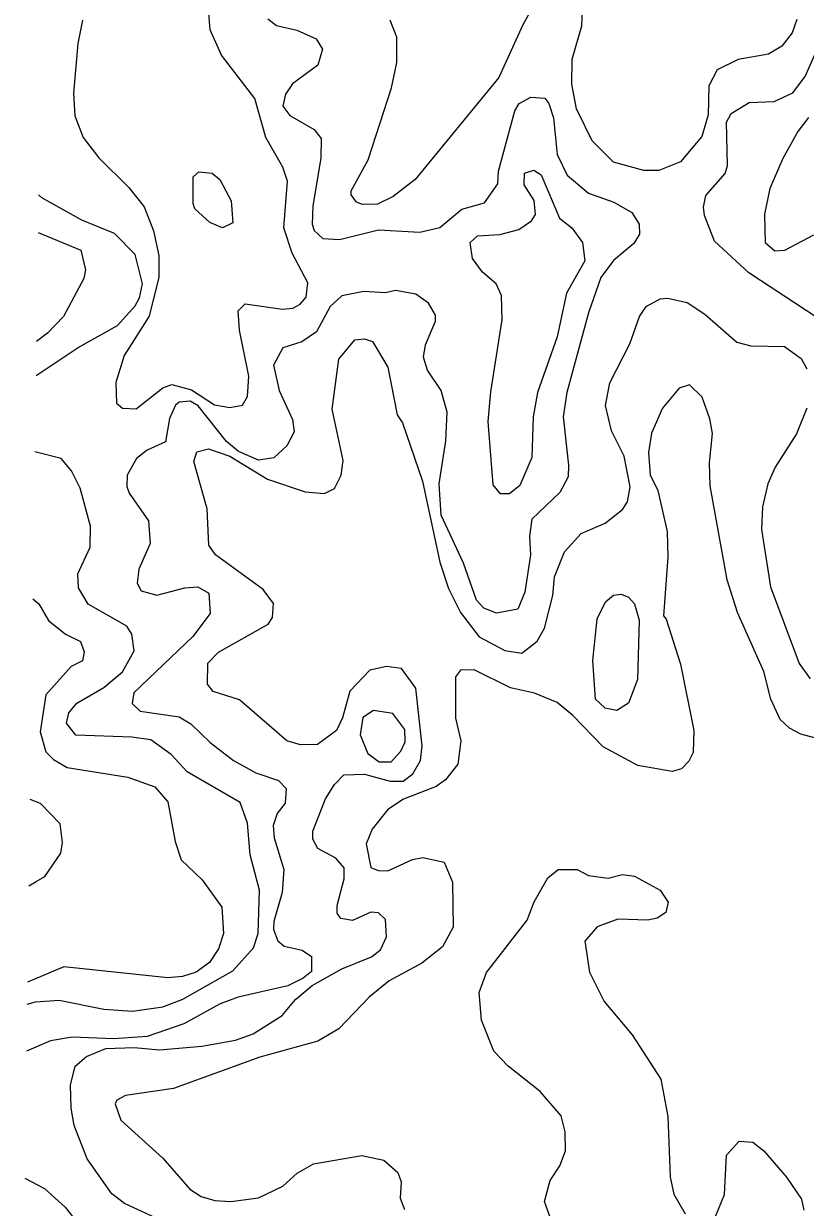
# Model space of a CAD drawing. Extents: x 763.2 to 816.8, y 7896.5 to 7952.7.
# Drawn here: x 763.468 to 765.593, y 7916.968 to 7920.185 of the extents above; entities that cross this region are included whole.
import ezdxf

# ---------------------------------------------------------------- set-up
doc = ezdxf.new("R2010")
doc.units = 0
doc.header["$LTSCALE"] = 0.064
doc.layers.add('1', color=7, linetype='Continuous', lineweight=25)
doc.layers.add('2', color=7, linetype='Continuous', lineweight=13)

msp = doc.modelspace()

# ---------------------------------------------------------------- linework, layer by layer
at = {"layer": '1'}
msp.add_lwpolyline([(763.9806, 7919.7785), (764.002, 7919.7615), (764.033, 7919.7035), (764.0375, 7919.6437), (764.0089, 7919.6301), (763.9748, 7919.645), (763.934, 7919.6824), (763.9291, 7919.6969), (763.9295, 7919.7692), (763.9443, 7919.7821)], close=True, dxfattribs=at)
for points in [[(763.4936, 7918.6217), (763.5097, 7918.6081), (763.5364, 7918.5633), (763.582, 7918.5256), (763.6233, 7918.506), (763.6334, 7918.4778), (763.6288, 7918.4538), (763.5974, 7918.4377), (763.5284, 7918.3607), (763.5136, 7918.2607), (763.5285, 7918.2065), (763.5497, 7918.1852), (763.5866, 7918.1637), (763.7518, 7918.1373), (763.8253, 7918.1113), (763.8606, 7918.07), (763.8801, 7917.9625), (763.8969, 7917.9123), (763.9539, 7917.858), (764.0072, 7917.784), (764.0114, 7917.7119), (763.9981, 7917.6708), (763.9739, 7917.6336), (763.9373, 7917.6074), (763.9004, 7917.5953), (763.8605, 7917.592), (763.5774, 7917.6213), (763.4789, 7917.5798)], [(763.4826, 7917.842), (763.5027, 7917.8539), (763.5258, 7917.8676), (763.5692, 7917.9304), (763.5742, 7917.96), (763.5674, 7918.0107), (763.5144, 7918.0652), (763.4859, 7918.0769)]]:
    msp.add_lwpolyline(points, dxfattribs=at)
at = {"layer": '2'}
for points in [[(764.8667, 7920.2578), (764.8251, 7920.1822), (764.7599, 7920.0392), (764.5328, 7919.7617), (764.4732, 7919.7152), (764.4303, 7919.6945), (764.3896, 7919.6934), (764.3732, 7919.7005), (764.3585, 7919.7202), (764.3585, 7919.7313), (764.4047, 7919.8151), (764.4683, 7920.0109), (764.4831, 7920.08), (764.4831, 7920.149), (764.4649, 7920.195)], [(763.6286, 7920.195), (763.6155, 7920.1318), (763.604, 7919.996), (763.6074, 7919.9347), (763.6303, 7919.8763), (763.6732, 7919.8204), (763.7544, 7919.7404), (763.7957, 7919.6877), (763.821, 7919.6225), (763.8355, 7919.5548), (763.8356, 7919.4958), (763.8092, 7919.3898), (763.7415, 7919.283), (763.7192, 7919.2096), (763.7205, 7919.1542), (763.7375, 7919.1403), (763.7741, 7919.1384), (763.8467, 7919.1953), (763.8711, 7919.2041), (763.9249, 7919.1896), (763.9876, 7919.149), (764.0287, 7919.1417), (764.0638, 7919.1481), (764.0768, 7919.1715), (764.0806, 7919.2275), (764.0556, 7919.3518), (764.0512, 7919.4045), (764.0703, 7919.4237), (764.1718, 7919.4096), (764.2006, 7919.4118), (764.2201, 7919.4227), (764.236, 7919.4418), (764.2413, 7919.4804), (764.1986, 7919.5613), (764.1758, 7919.6303), (764.1857, 7919.7575), (764.1734, 7919.7949), (764.1266, 7919.8763), (764.0966, 7919.9818), (764.0066, 7920.0998), (763.9756, 7920.1681), (763.9722, 7920.2139)], [(764.1318, 7920.1984), (764.1562, 7920.1803), (764.2109, 7920.1674), (764.264, 7920.144), (764.2807, 7920.1161), (764.2682, 7920.0728), (764.1996, 7920.0213), (764.1799, 7919.994), (764.1731, 7919.9613), (764.1919, 7919.9359), (764.2578, 7919.8976), (764.2775, 7919.8728), (764.276, 7919.8204), (764.2548, 7919.6895), (764.2531, 7919.6402), (764.258, 7919.6234), (764.2816, 7919.6009), (764.3269, 7919.5986), (764.4329, 7919.6247), (764.5458, 7919.6183), (764.5998, 7919.6314), (764.6597, 7919.6808), (764.7208, 7919.6987), (764.7574, 7919.7499), (764.7595, 7919.7848), (764.8036, 7919.9486)], [(765.5707, 7920.1962), (765.5572, 7920.1608), (765.5294, 7920.124), (765.4932, 7920.1028), (765.4111, 7920.0879), (765.3538, 7920.0594), (765.3312, 7920.0166), (765.3293, 7919.9372), (765.3122, 7919.8782), (765.2544, 7919.8093), (765.1954, 7919.786), (765.1539, 7919.7861), (765.0723, 7919.8085), (765.0141, 7919.8664), (764.9713, 7919.9535), (764.9586, 7920.0206), (764.9597, 7920.0891), (764.9855, 7920.1793), (764.9874, 7920.2227)], [(765.6592, 7919.3639), (765.4396, 7919.508), (765.3461, 7919.5937), (765.3194, 7919.664), (765.3165, 7919.6862), (765.3226, 7919.7186), (765.3756, 7919.7784), (765.3819, 7919.8001), (765.3789, 7919.9175), (765.3917, 7919.9411), (765.4406, 7919.9711), (765.5085, 7919.9734), (765.559, 7919.9974), (765.5929, 7920.0414), (765.6431, 7920.1549)], [(764.8036, 7919.9486), (764.8153, 7919.9679), (764.8473, 7919.9858), (764.8852, 7919.9829), (764.8962, 7919.9684), (764.9085, 7919.9294)], [(764.9085, 7919.9294), (764.9189, 7919.8297), (764.9458, 7919.7734), (765.0035, 7919.7244), (765.0725, 7919.7005), (765.1221, 7919.672), (765.1419, 7919.6406), (765.1422, 7919.613), (765.1276, 7919.5877), (765.0719, 7919.5414), (765.0371, 7919.4949), (765.0035, 7919.3997), (764.9451, 7919.1826), (764.9351, 7919.1169), (764.9498, 7918.9854), (764.9482, 7918.9531), (764.9262, 7918.9105), (764.8498, 7918.8386), (764.8431, 7918.7922), (764.8461, 7918.7416), (764.8313, 7918.6397), (764.8115, 7918.5938), (764.7534, 7918.583), (764.7194, 7918.5969), (764.6994, 7918.6182), (764.6638, 7918.7192), (764.6037, 7918.8493), (764.5982, 7918.9343), (764.6162, 7919.0512), (764.6195, 7919.1293), (764.6033, 7919.1886), (764.5661, 7919.2438), (764.5555, 7919.2785), (764.5609, 7919.3121), (764.5881, 7919.3766), (764.588, 7919.3933), (764.569, 7919.4253), (764.5341, 7919.4504), (764.4793, 7919.4604), (764.452, 7919.4541), (764.3928, 7919.457), (764.3338, 7919.4455), (764.3015, 7919.4164), (764.2648, 7919.3473), (764.2245, 7919.3205), (764.1729, 7919.3038), (764.148, 7919.2574), (764.1629, 7919.1886), (764.199, 7919.1097), (764.2037, 7919.0757), (764.184, 7919.038), (764.1488, 7919.005), (764.1069, 7918.9988), (764.0522, 7919.0226), (764.0197, 7919.0496), (763.9424, 7919.1464), (763.9212, 7919.1596), (763.8912, 7919.1566), (763.8809, 7919.1486), (763.8648, 7919.1122), (763.8538, 7919.0486), (763.8045, 7919.0264), (763.7749, 7919.0035), (763.7501, 7918.9585), (763.7486, 7918.9277), (763.7554, 7918.9088), (763.8076, 7918.834), (763.8124, 7918.7721), (763.7817, 7918.7022), (763.7769, 7918.6649), (763.7882, 7918.6439), (763.8301, 7918.6322), (763.9064, 7918.6518), (763.9415, 7918.6545), (763.9718, 7918.6369), (763.9753, 7918.5824), (763.9288, 7918.5198), (763.7682, 7918.3668), (763.7638, 7918.3376), (763.7854, 7918.3165), (763.891, 7918.301), (763.9227, 7918.282), (763.9754, 7918.2311), (764.0389, 7918.1822), (764.0996, 7918.1493), (764.1614, 7918.1282), (764.1818, 7918.1061), (764.1793, 7918.0661), (764.1577, 7918.0387), (764.1463, 7918.0059), (764.1497, 7917.9725), (764.1759, 7917.8865), (764.1711, 7917.8233), (764.1484, 7917.7453), (764.1479, 7917.7234)], [(765.6024, 7919.9304), (765.5734, 7919.8919), (765.5323, 7919.8184), (765.4967, 7919.737), (765.4822, 7919.6677), (765.4846, 7919.5901), (765.5103, 7919.5676), (765.5373, 7919.5692), (765.6169, 7919.6116)], [(763.5022, 7919.2288), (763.6168, 7919.3048), (763.7233, 7919.3646), (763.7712, 7919.4184), (763.7834, 7919.4404), (763.7911, 7919.4778), (763.7714, 7919.5583), (763.7151, 7919.615), (763.6264, 7919.6515), (763.5179, 7919.7115), (763.5091, 7919.72)], [(763.5076, 7919.6173), (763.624, 7919.5694), (763.6365, 7919.5166), (763.6322, 7919.4924), (763.5771, 7919.3892), (763.5336, 7919.344), (763.5035, 7919.3214)], [(764.8225, 7918.4746), (764.864, 7918.5072), (764.8841, 7918.5418), (764.9066, 7918.6312), (764.9111, 7918.6821), (764.9388, 7918.7494), (764.984, 7918.7992), (765.0488, 7918.8274), (765.0966, 7918.8644), (765.1095, 7918.8858), (765.1175, 7918.9262), (765.1005, 7919.0098), (765.0661, 7919.0785), (765.0503, 7919.1477), (765.0617, 7919.2089), (765.116, 7919.3148), (765.1423, 7919.3897), (765.1611, 7919.4169), (765.199, 7919.4373), (765.2191, 7919.4388), (765.2724, 7919.4275), (765.3206, 7919.3953), (765.4072, 7919.3196), (765.4452, 7919.3092), (765.5365, 7919.3074), (765.582, 7919.2752), (765.5974, 7919.2469)], [(763.8365, 7916.9348), (763.7423, 7916.9788), (763.708, 7917.0045), (763.6411, 7917.1001), (763.6058, 7917.1902), (763.5973, 7917.2375), (763.5954, 7917.3002), (763.6088, 7917.3516), (763.639, 7917.3783), (763.6916, 7917.3999), (763.7689, 7917.4027), (763.838, 7917.3963), (763.953, 7917.4061), (764.0442, 7917.4226), (764.0927, 7917.4399), (764.1713, 7917.489), (764.2075, 7917.533), (764.2527, 7917.5712), (764.3336, 7917.6164), (764.4137, 7917.6486), (764.4389, 7917.668), (764.455, 7917.7029), (764.4519, 7917.7505), (764.4327, 7917.7689), (764.4124, 7917.7705), (764.3628, 7917.748), (764.331, 7917.7526), (764.3207, 7917.768), (764.3205, 7917.7881), (764.3399, 7917.8607), (764.34, 7917.8904), (764.317, 7917.9171), (764.2685, 7917.9434), (764.255, 7917.9684), (764.2549, 7917.9901), (764.2893, 7918.0782), (764.3139, 7918.1177), (764.3388, 7918.1438), (764.3953, 7918.1456), (764.4644, 7918.1262), (764.4999, 7918.126), (764.5262, 7918.1463), (764.5468, 7918.1828), (764.552, 7918.2223), (764.5343, 7918.3791), (764.4956, 7918.4323), (764.4545, 7918.4381), (764.4093, 7918.428), (764.3554, 7918.3714), (764.3352, 7918.2986), (764.3191, 7918.2643), (764.2673, 7918.2264), (764.2208, 7918.2249), (764.1842, 7918.2364), (764.055, 7918.3472), (763.9836, 7918.3698), (763.9684, 7918.3897), (763.9694, 7918.4473), (763.9983, 7918.4774), (764.1328, 7918.5532), (764.1449, 7918.5711), (764.1478, 7918.6096), (764.1194, 7918.6474), (763.9897, 7918.7412), (763.9716, 7918.7678), (763.9672, 7918.8664), (763.9312, 7918.9953), (763.9394, 7919.0213), (763.9708, 7919.0298), (764.0288, 7919.0093), (764.1309, 7918.947), (764.234, 7918.9125), (764.2862, 7918.9082), (764.3136, 7918.9218), (764.3316, 7918.9585), (764.3366, 7918.9979), (764.3074, 7919.1373), (764.3252, 7919.2735), (764.3687, 7919.3255), (764.3954, 7919.3289), (764.4165, 7919.3218), (764.4583, 7919.2516), (764.4841, 7919.1225), (764.4979, 7919.1005), (764.5523, 7918.9421), (764.6, 7918.7219)], [(765.6187, 7918.2443), (765.5807, 7918.2537), (765.5507, 7918.2701), (765.5247, 7918.2943), (765.5, 7918.3488), (765.4804, 7918.424), (765.4086, 7918.5845), (765.3811, 7918.674), (765.3345, 7918.9288), (765.3329, 7918.992), (765.3409, 7919.0709), (765.3342, 7919.111), (765.3126, 7919.1698), (765.2781, 7919.2039), (765.2508, 7919.1946)], [(765.2508, 7919.1946), (765.205, 7919.1405), (765.1755, 7919.0724), (765.1668, 7919.0193), (765.1719, 7918.9592), (765.1925, 7918.916)], [(765.5974, 7919.1406), (765.569, 7919.0703), (765.5111, 7918.9802), (765.4911, 7918.9342), (765.4773, 7918.8723), (765.4743, 7918.8106), (765.4986, 7918.6541), (765.5764, 7918.4458), (765.6067, 7918.4042)], [(763.4781, 7917.5204), (763.5005, 7917.5268), (763.5651, 7917.5309), (763.6864, 7917.5064), (763.7642, 7917.5015), (763.8465, 7917.5129), (763.9016, 7917.5337), (764.0372, 7917.6112), (764.0932, 7917.673), (764.1064, 7917.712), (764.1097, 7917.8299), (764.0846, 7917.926), (764.0771, 7918.0125), (764.057, 7918.0687), (763.9127, 7918.1515), (763.8696, 7918.1987), (763.8146, 7918.2389), (763.7624, 7918.2459), (763.6107, 7918.2513), (763.5847, 7918.2837), (763.5911, 7918.3121), (763.6127, 7918.3383), (763.6867, 7918.381), (763.7375, 7918.4239), (763.7689, 7918.4806), (763.7629, 7918.5261), (763.7487, 7918.5478), (763.6438, 7918.6078), (763.6172, 7918.6521), (763.6158, 7918.6898), (763.6497, 7918.762), (763.6499, 7918.8198), (763.6218, 7918.923), (763.5986, 7918.9696), (763.5704, 7919.0036), (763.4992, 7919.0211)], [(765.1925, 7918.916), (765.2177, 7918.8046), (765.2194, 7918.735), (765.208, 7918.5755), (765.2152, 7918.5671), (765.2537, 7918.4441), (765.2901, 7918.2642), (765.2884, 7918.2039), (765.2771, 7918.1805), (765.2568, 7918.1603), (765.2317, 7918.1525), (765.1383, 7918.169), (765.0436, 7918.2196), (764.9616, 7918.3048), (764.919, 7918.3401), (764.8569, 7918.3655), (764.7915, 7918.3799), (764.6928, 7918.4285), (764.6563, 7918.4281), (764.6427, 7918.4095), (764.6421, 7918.2975), (764.6573, 7918.236), (764.6484, 7918.1726), (764.6149, 7918.1296), (764.5897, 7918.112), (764.5006, 7918.0778), (764.4581, 7918.0496), (764.4155, 7917.9955), (764.3994, 7917.9559), (764.4119, 7917.8919), (764.4319, 7917.8834), (764.4584, 7917.8829), (764.5257, 7917.9131), (764.5539, 7917.9187), (764.6116, 7917.9065), (764.6343, 7917.8514), (764.6357, 7917.7299), (764.6068, 7917.6757), (764.551, 7917.6317), (764.4617, 7917.5834), (764.4073, 7917.539), (764.3248, 7917.4534), (764.2678, 7917.4193), (764.1101, 7917.3765), (763.8758, 7917.2908), (763.7451, 7917.2716), (763.722, 7917.2591), (763.7175, 7917.2493), (763.7327, 7917.2049), (763.8471, 7917.102), (763.9204, 7917.0174), (763.9511, 7916.9974), (763.988, 7916.9862), (764.0318, 7916.9838), (764.1072, 7916.9934), (764.1731, 7917.0254), (764.2119, 7917.0609), (764.2561, 7917.0863), (764.3879, 7917.1085), (764.4472, 7917.0958), (764.486, 7917.0631), (764.4945, 7917.0376), (764.4916, 7916.993), (764.5039, 7916.9619)], [(764.6, 7918.7219), (764.6229, 7918.6498), (764.6558, 7918.5845), (764.7067, 7918.5188), (764.7767, 7918.4811), (764.8225, 7918.4746)], [(764.9024, 7916.9328), (764.8843, 7916.9842), (764.8999, 7917.0412), (764.9261, 7917.0812), (764.9414, 7917.1212), (764.9402, 7917.1731), (764.9293, 7917.2164), (764.8727, 7917.2827), (764.7856, 7917.3519), (764.7467, 7917.3923), (764.7133, 7917.4767), (764.7067, 7917.5517), (764.7265, 7917.6062), (764.8373, 7917.7483), (764.8564, 7917.7988), (764.8933, 7917.8634), (764.9215, 7917.8858), (764.9727, 7917.8862), (765.0037, 7917.8698), (765.057, 7917.863), (765.0968, 7917.8728), (765.1288, 7917.8678), (765.1987, 7917.8303), (765.2202, 7917.7976), (765.2142, 7917.7696), (765.1905, 7917.7539), (765.1653, 7917.7481), (765.0837, 7917.7512), (765.0278, 7917.7306), (764.9944, 7917.6913), (765.0063, 7917.6069), (765.0462, 7917.5273), (765.1224, 7917.4373), (765.201, 7917.3163), (765.2193, 7917.2152), (765.2259, 7917.0501), (765.236, 7917.0042), (765.2671, 7916.9502)], [(764.1479, 7917.7234), (764.1598, 7917.6924), (764.1763, 7917.6783), (764.2256, 7917.6671), (764.2506, 7917.6501), (764.2513, 7917.609)], [(764.2513, 7917.609), (764.2286, 7917.5905), (764.1867, 7917.5704), (764.0516, 7917.5394), (764.0023, 7917.5213), (763.9036, 7917.4671), (763.8044, 7917.4324), (763.714, 7917.4258), (763.6006, 7917.4307), (763.5414, 7917.4208), (763.4763, 7917.3926)], [(765.3496, 7916.9432), (765.3736, 7917.0028), (765.379, 7917.1096), (765.4132, 7917.1481), (765.4505, 7917.1448), (765.4801, 7917.1218), (765.5426, 7917.05), (765.5827, 7916.9905), (765.5891, 7916.9601)], [(763.4714, 7917.0472), (763.5252, 7917.0196), (763.5815, 7916.9681), (763.6247, 7916.9128), (763.611, 7916.8549), (763.5831, 7916.8431), (763.4755, 7916.8474), (763.4685, 7916.8453)]]:
    msp.add_lwpolyline(points, dxfattribs=at)
for points in [[(764.7691, 7919.3805), (764.7672, 7919.4463), (764.753, 7919.4777), (764.7162, 7919.5102), (764.689, 7919.547), (764.6821, 7919.5906), (764.7024, 7919.6082), (764.7625, 7919.6123), (764.8145, 7919.6256), (764.8491, 7919.6496), (764.8595, 7919.6667), (764.8562, 7919.7046), (764.8288, 7919.7475), (764.8303, 7919.7788), (764.8552, 7919.7874), (764.8752, 7919.7744), (764.9249, 7919.6565), (764.9586, 7919.6305), (764.9875, 7919.5902), (764.9939, 7919.5403), (764.9437, 7919.4527), (764.9188, 7919.3345), (764.8653, 7919.1824), (764.8532, 7919.1168), (764.8495, 7919.0059), (764.8171, 7918.9298), (764.7891, 7918.9071), (764.7643, 7918.9073), (764.7446, 7918.9317), (764.7314, 7919.1037), (764.7382, 7919.1849)], [(765.0273, 7918.568), (765.0505, 7918.6141), (765.0715, 7918.6317), (765.0927, 7918.6348), (765.1131, 7918.6266), (765.1292, 7918.6083), (765.1421, 7918.564), (765.137, 7918.403), (765.1128, 7918.3386), (765.0811, 7918.3185), (765.049, 7918.3245), (765.0233, 7918.3496), (765.0156, 7918.4539)], [(764.4718, 7918.3102), (764.4191, 7918.318), (764.3907, 7918.2994), (764.3829, 7918.2521), (764.404, 7918.2019), (764.4345, 7918.1787), (764.4678, 7918.1786), (764.4941, 7918.2076), (764.5059, 7918.2333), (764.5043, 7918.267)]]:
    msp.add_lwpolyline(points, close=True, dxfattribs=at)

doc.saveas('drawing.dxf')
